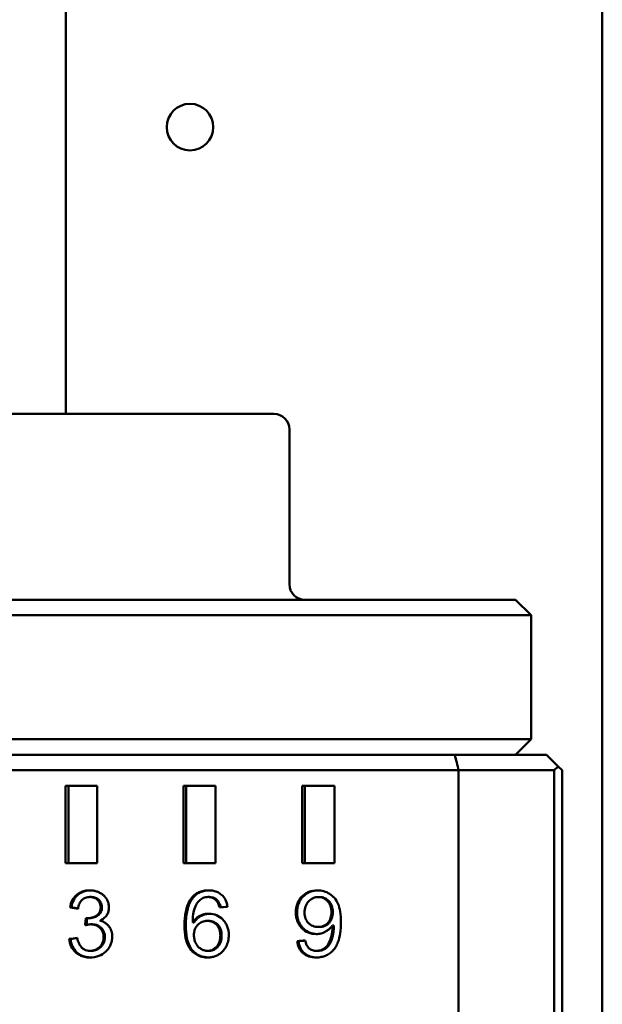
# Model space of a CAD drawing. Header units: millimetres. Extents: x 0 to 14369, y -869 to 2970.
# Tile 352 of 656: x 2147 to 2166, y 898 to 929. Entities that reach past the tile are written whole.
import ezdxf

# ---------------------------------------------------------------- set-up
doc = ezdxf.new("R2010")
doc.units = ezdxf.units.MM
doc.header["$LTSCALE"] = 10
doc.layers.add('Sichtbar (ISO)', color=7, linetype='Continuous', lineweight=50)

msp = doc.modelspace()

# ---------------------------------------------------------------- linework, layer by layer
at = {"layer": 'Sichtbar (ISO)'}
for p, q in [((2165.818, 1125.965), (2165.818, 641.735)), ((2148.518, 1052.209), (2148.518, 916.635)), ((2142.724, 916.635), (2155.224, 916.635)), ((2155.724, 916.135), (2155.724, 911.135)), ((2161.455, 910.635), (2144.046, 910.635)), ((2163.018, 910.635), (2161.455, 910.635)), ((2163.018, 910.635), (2163.518, 910.135)), ((2122.982, 910.135), (2161.434, 910.135)), ((2163.518, 910.135), (2161.434, 910.135)), ((2163.518, 910.135), (2163.518, 906.135)), ((2122.982, 906.135), (2161.434, 906.135)), ((2161.434, 906.135), (2163.518, 906.135)), ((2163.018, 905.635), (2163.518, 906.135)), ((2106.781, 905.635), (2161.061, 905.635)), ((2123.263, 905.635), (2161.455, 905.635)), ((2161.455, 905.635), (2162.969, 905.635)), ((2162.969, 905.635), (2164.018, 905.635)), ((2164.018, 905.635), (2164.393, 905.26)), ((2164.268, 905.135), (2164.393, 905.26)), ((2164.393, 905.26), (2164.518, 905.135)), ((2106.388, 905.135), (2161.184, 905.135)), ((2161.184, 905.135), (2164.268, 905.135)), ((2161.184, 905.135), (2161.184, 881.135)), ((2164.268, 905.135), (2164.268, 881.135)), ((2164.518, 905.135), (2164.518, 881.135)), ((2149.525, 904.635), (2148.501, 904.635)), ((2148.501, 904.635), (2148.501, 902.135)), ((2148.604, 902.135), (2148.604, 904.635)), ((2149.525, 902.135), (2149.525, 904.635)), ((2153.338, 904.635), (2152.304, 904.635)), ((2152.304, 904.635), (2152.304, 902.135)), ((2152.397, 902.135), (2152.397, 904.635)), ((2153.338, 902.135), (2153.338, 904.635)), ((2157.182, 904.635), (2156.141, 904.635)), ((2156.141, 904.635), (2156.141, 902.135)), ((2156.224, 902.135), (2156.224, 904.635)), ((2157.182, 902.135), (2157.182, 904.635)), ((2148.501, 902.135), (2149.525, 902.135)), ((2152.304, 902.135), (2153.338, 902.135)), ((2156.141, 902.135), (2157.182, 902.135)), ((2149.33, 901.049), (2149.29, 901.049)), ((2153.1, 901.049), (2153.141, 901.049)), ((2156.659, 901.048), (2156.7, 901.048)), ((2148.689, 900.714), (2148.649, 900.714)), ((2149.163, 900.367), (2149.134, 900.138)), ((2149.176, 900.148), (2149.203, 900.364)), ((2149.205, 900.364), (2149.245, 900.364)), ((2152.605, 900.228), (2152.646, 900.228)), ((2153.117, 900.28), (2153.076, 900.28)), ((2149.317, 900.167), (2149.358, 900.167)), ((2156.652, 900.083), (2156.693, 900.083)), ((2157.113, 900.132), (2157.154, 900.132)), ((2148.623, 899.694), (2148.663, 899.694)), ((2155.974, 899.625), (2156.015, 899.625)), ((2149.296, 899.312), (2149.336, 899.312)), ((2153.087, 899.312), (2153.128, 899.312)), ((2156.599, 899.312), (2156.64, 899.312))]:
    msp.add_line(p, q, dxfattribs=at)
msp.add_circle((2152.518, 925.885), 0.75, dxfattribs=at)
for centre, start, end in [((2155.224, 916.135), 0, 90), ((2156.224, 911.135), 180, 270)]:
    msp.add_arc(centre, 0.5, start, end, dxfattribs=at)
for centre, ratio, start_param, end_param in [((2156.771, 900.417), 0.355888, 0.455367, 0.852437), ((2156.812, 900.416), 0.355954, 0.455373, 0.852455)]:
    msp.add_ellipse(centre, major_axis=(0.047, -1.013), ratio=ratio, start_param=start_param, end_param=end_param, dxfattribs=at)
for points in [[(2161.184, 905.135), (2161.163, 905.218), (2161.122, 905.385), (2161.081, 905.552), (2161.061, 905.635)], [(2148.908, 900.667), (2148.821, 900.683), (2148.735, 900.698), (2148.649, 900.714)], [(2148.909, 900.674), (2148.836, 900.688), (2148.762, 900.701), (2148.689, 900.714)], [(2153.731, 900.735), (2153.643, 900.729), (2153.555, 900.722), (2153.466, 900.715)], [(2157.114, 900.08), (2157.114, 900.092), (2157.113, 900.109), (2157.113, 900.132)], [(2157.156, 900.08), (2157.156, 900.092), (2157.154, 900.109), (2157.154, 900.132)], [(2148.882, 899.729), (2148.795, 899.717), (2148.709, 899.706), (2148.623, 899.694)], [(2148.883, 899.724), (2148.81, 899.714), (2148.736, 899.704), (2148.663, 899.694)], [(2156.234, 899.648), (2156.147, 899.64), (2156.061, 899.633), (2155.974, 899.625)], [(2156.234, 899.644), (2156.161, 899.638), (2156.088, 899.631), (2156.015, 899.625)]]:
    msp.add_open_spline(points, degree=3, dxfattribs=at)
for points, knots in [([(2148.865, 901.119), (2148.901, 901.15), (2148.941, 901.176), (2148.984, 901.198), (2149.028, 901.219), (2149.074, 901.235), (2149.124, 901.246), (2149.174, 901.258), (2149.227, 901.263), (2149.284, 901.263)], [0, 0, 0, 0, 0.3333333, 0.3333333, 0.3333333, 0.6666667, 0.6666667, 0.6666667, 1, 1, 1, 1]), ([(2148.905, 901.119), (2148.942, 901.15), (2148.982, 901.176), (2149.025, 901.198), (2149.068, 901.219), (2149.114, 901.235), (2149.164, 901.246), (2149.208, 901.256), (2149.254, 901.262), (2149.304, 901.263)], [0, 0, 0, 0, 0.3333333, 0.3333333, 0.3333333, 0.6666667, 0.6666667, 0.6666667, 0.9594387, 0.9594387, 0.9594387, 0.9594387]), ([(2149.284, 901.263), (2149.323, 901.263), (2149.36, 901.26), (2149.396, 901.255), (2149.432, 901.249), (2149.467, 901.241), (2149.501, 901.23), (2149.536, 901.219), (2149.57, 901.205), (2149.603, 901.188)], [0, 0, 0, 0, 0.333333, 0.333333, 0.333333, 0.666667, 0.666667, 0.666667, 1, 1, 1, 1]), ([(2149.603, 901.188), (2149.636, 901.171), (2149.666, 901.153), (2149.694, 901.132), (2149.721, 901.111), (2149.745, 901.089), (2149.767, 901.065), (2149.789, 901.04), (2149.809, 901.014), (2149.826, 900.985)], [0, 0, 0, 0, 0.333333, 0.333333, 0.333333, 0.666667, 0.666667, 0.666667, 1, 1, 1, 1]), ([(2152.573, 901.02), (2152.605, 901.06), (2152.641, 901.095), (2152.721, 901.157), (2152.763, 901.182), (2152.855, 901.223), (2152.903, 901.238), (2153.007, 901.259), (2153.062, 901.263), (2153.116, 901.263)], [0.000001, 0.000001, 0.000001, 0.000001, 0.01537606, 0.01537606, 0.03036404, 0.03036404, 0.04584919, 0.04584919, 0.06246814, 0.06246814, 0.06246814, 0.06246814]), ([(2152.613, 901.02), (2152.646, 901.06), (2152.682, 901.095), (2152.761, 901.157), (2152.804, 901.182), (2152.895, 901.223), (2152.944, 901.238), (2153.041, 901.257), (2153.089, 901.262), (2153.136, 901.263)], [0.000001, 0.000001, 0.000001, 0.000001, 0.01537678, 0.01537678, 0.03036574, 0.03036574, 0.04585207, 0.04585207, 0.06036896, 0.06036896, 0.06036896, 0.06036896]), ([(2153.116, 901.263), (2153.173, 901.263), (2153.227, 901.258), (2153.277, 901.247), (2153.327, 901.237), (2153.373, 901.221), (2153.416, 901.2), (2153.459, 901.179), (2153.498, 901.153), (2153.534, 901.123)], [0, 0, 0, 0, 0.333333, 0.333333, 0.333333, 0.666667, 0.666667, 0.666667, 1, 1, 1, 1]), ([(2156.13, 901.066), (2156.163, 901.098), (2156.198, 901.127), (2156.273, 901.177), (2156.312, 901.197), (2156.44, 901.248), (2156.532, 901.263), (2156.626, 901.263)], [0.000001, 0.000001, 0.000001, 0.000001, 0.01368013, 0.01368013, 0.02709682, 0.02709682, 0.05538177, 0.05538177, 0.05538177, 0.05538177]), ([(2156.172, 901.066), (2156.204, 901.098), (2156.239, 901.127), (2156.314, 901.177), (2156.353, 901.197), (2156.475, 901.246), (2156.56, 901.261), (2156.646, 901.263)], [0.000001, 0.000001, 0.000001, 0.000001, 0.01368114, 0.01368114, 0.02709913, 0.02709913, 0.05325864, 0.05325864, 0.05325864, 0.05325864]), ([(2156.626, 901.263), (2156.696, 901.263), (2156.765, 901.254), (2156.898, 901.216), (2156.96, 901.188), (2157.019, 901.151)], [0.000001, 0.000001, 0.000001, 0.000001, 0.02106886, 0.02106886, 0.0418519, 0.0418519, 0.0418519, 0.0418519]), ([(2157.019, 901.151), (2157.078, 901.115), (2157.13, 901.07), (2157.223, 900.962), (2157.261, 900.9), (2157.291, 900.834)], [0.000001, 0.000001, 0.000001, 0.000001, 0.02092077, 0.02092077, 0.04282434, 0.04282434, 0.04282434, 0.04282434]), ([(2148.649, 900.714), (2148.664, 900.795), (2148.689, 900.875), (2148.763, 901.013), (2148.808, 901.071), (2148.865, 901.119)], [0.000001, 0.000001, 0.000001, 0.000001, 0.02491904, 0.02491904, 0.04738537, 0.04738537, 0.04738537, 0.04738537]), ([(2148.689, 900.714), (2148.704, 900.795), (2148.729, 900.875), (2148.803, 901.014), (2148.849, 901.071), (2148.905, 901.119)], [0.000001, 0.000001, 0.000001, 0.000001, 0.02492119, 0.02492119, 0.047386, 0.047386, 0.047386, 0.047386]), ([(2149.037, 900.954), (2149.001, 900.92), (2148.974, 900.878), (2148.93, 900.78), (2148.916, 900.724), (2148.908, 900.667)], [0.000001, 0.000001, 0.000001, 0.000001, 0.01518531, 0.01518531, 0.0322323, 0.0322323, 0.0322323, 0.0322323]), ([(2149.29, 901.049), (2149.242, 901.049), (2149.195, 901.042), (2149.108, 901.009), (2149.07, 900.986), (2149.037, 900.954)], [0.000001, 0.000001, 0.000001, 0.000001, 0.01460833, 0.01460833, 0.02847128, 0.02847128, 0.02847128, 0.02847128]), ([(2149.539, 900.955), (2149.523, 900.97), (2149.506, 900.984), (2149.469, 901.008), (2149.449, 901.018), (2149.384, 901.042), (2149.337, 901.049), (2149.29, 901.049)], [0.000001, 0.000001, 0.000001, 0.000001, 0.00675116, 0.00675116, 0.01349403, 0.01349403, 0.02797265, 0.02797265, 0.02797265, 0.02797265]), ([(2149.58, 900.955), (2149.564, 900.97), (2149.546, 900.984), (2149.509, 901.008), (2149.489, 901.018), (2149.425, 901.042), (2149.378, 901.049), (2149.33, 901.049)], [0.000001, 0.000001, 0.000001, 0.000001, 0.0067514, 0.0067514, 0.01349458, 0.01349458, 0.02797396, 0.02797396, 0.02797396, 0.02797396]), ([(2149.637, 900.718), (2149.637, 900.75), (2149.633, 900.779), (2149.626, 900.807), (2149.619, 900.835), (2149.608, 900.861), (2149.594, 900.886), (2149.579, 900.91), (2149.561, 900.933), (2149.539, 900.955)], [0, 0, 0, 0, 0.3333333, 0.3333333, 0.3333333, 0.6666667, 0.6666667, 0.6666667, 1, 1, 1, 1]), ([(2149.677, 900.718), (2149.677, 900.75), (2149.674, 900.779), (2149.666, 900.807), (2149.659, 900.835), (2149.648, 900.861), (2149.634, 900.886), (2149.619, 900.91), (2149.601, 900.933), (2149.58, 900.955)], [0, 0, 0, 0, 0.3333333, 0.3333333, 0.3333333, 0.6666667, 0.6666667, 0.6666667, 1, 1, 1, 1]), ([(2149.826, 900.985), (2149.851, 900.944), (2149.872, 900.899), (2149.898, 900.807), (2149.905, 900.76), (2149.905, 900.712)], [0.000001, 0.000001, 0.000001, 0.000001, 0.01471346, 0.01471346, 0.02900357, 0.02900357, 0.02900357, 0.02900357]), ([(2152.573, 901.02), (2152.552, 900.995), (2152.533, 900.969), (2152.516, 900.941), (2152.498, 900.913), (2152.483, 900.884), (2152.469, 900.854), (2152.455, 900.824), (2152.443, 900.794), (2152.432, 900.763), (2152.421, 900.732), (2152.411, 900.701), (2152.403, 900.669), (2152.394, 900.638), (2152.387, 900.606), (2152.381, 900.574), (2152.374, 900.542), (2152.369, 900.509), (2152.364, 900.476), (2152.359, 900.442), (2152.355, 900.407), (2152.352, 900.37), (2152.349, 900.334), (2152.346, 900.296), (2152.345, 900.255), (2152.343, 900.215), (2152.342, 900.172), (2152.342, 900.127)], [0, 0, 0, 0, 0.1111111, 0.1111111, 0.1111111, 0.2222222, 0.2222222, 0.2222222, 0.3333333, 0.3333333, 0.3333333, 0.4444444, 0.4444444, 0.4444444, 0.5555556, 0.5555556, 0.5555556, 0.6666667, 0.6666667, 0.6666667, 0.7777778, 0.7777778, 0.7777778, 0.8888889, 0.8888889, 0.8888889, 1, 1, 1, 1]), ([(2152.383, 900.127), (2152.383, 900.172), (2152.384, 900.216), (2152.385, 900.257), (2152.387, 900.298), (2152.39, 900.337), (2152.393, 900.374), (2152.397, 900.411), (2152.401, 900.447), (2152.406, 900.481), (2152.41, 900.516), (2152.416, 900.549), (2152.423, 900.581), (2152.429, 900.613), (2152.437, 900.645), (2152.445, 900.676), (2152.454, 900.707), (2152.463, 900.738), (2152.474, 900.768), (2152.485, 900.799), (2152.497, 900.828), (2152.511, 900.857), (2152.525, 900.886), (2152.54, 900.915), (2152.557, 900.942), (2152.574, 900.969), (2152.593, 900.995), (2152.613, 901.02)], [0, 0, 0, 0, 0.1111111, 0.1111111, 0.1111111, 0.2222222, 0.2222222, 0.2222222, 0.3333333, 0.3333333, 0.3333333, 0.4444444, 0.4444444, 0.4444444, 0.5555556, 0.5555556, 0.5555556, 0.6666667, 0.6666667, 0.6666667, 0.7777778, 0.7777778, 0.7777778, 0.8888889, 0.8888889, 0.8888889, 1, 1, 1, 1]), ([(2152.877, 900.98), (2152.834, 900.949), (2152.797, 900.912), (2152.73, 900.823), (2152.702, 900.772), (2152.68, 900.718)], [0.000001, 0.000001, 0.000001, 0.000001, 0.01599791, 0.01599791, 0.03351355, 0.03351355, 0.03351355, 0.03351355]), ([(2153.1, 901.049), (2153.071, 901.049), (2153.044, 901.047), (2153.018, 901.041), (2152.992, 901.036), (2152.967, 901.029), (2152.944, 901.018), (2152.921, 901.008), (2152.898, 900.995), (2152.877, 900.98)], [0, 0, 0, 0, 0.333333, 0.333333, 0.333333, 0.666667, 0.666667, 0.666667, 1, 1, 1, 1]), ([(2153.365, 900.937), (2153.341, 900.962), (2153.315, 900.983), (2153.288, 900.999), (2153.26, 901.016), (2153.231, 901.028), (2153.2, 901.037), (2153.168, 901.045), (2153.135, 901.049), (2153.1, 901.049)], [0, 0, 0, 0, 0.3333333, 0.3333333, 0.3333333, 0.6666667, 0.6666667, 0.6666667, 1, 1, 1, 1]), ([(2153.406, 900.937), (2153.382, 900.962), (2153.356, 900.983), (2153.328, 900.999), (2153.301, 901.016), (2153.272, 901.028), (2153.241, 901.037), (2153.209, 901.045), (2153.176, 901.049), (2153.141, 901.049)], [0, 0, 0, 0, 0.3333333, 0.3333333, 0.3333333, 0.6666667, 0.6666667, 0.6666667, 1, 1, 1, 1]), ([(2153.466, 900.715), (2153.456, 900.76), (2153.442, 900.806), (2153.408, 900.88), (2153.389, 900.912), (2153.365, 900.937)], [0.000001, 0.000001, 0.000001, 0.000001, 0.01372672, 0.01372672, 0.02434723, 0.02434723, 0.02434723, 0.02434723]), ([(2153.506, 900.718), (2153.496, 900.762), (2153.482, 900.807), (2153.449, 900.88), (2153.43, 900.912), (2153.406, 900.937)], [0.00031655, 0.00031655, 0.00031655, 0.00031655, 0.01372688, 0.01372688, 0.02434775, 0.02434775, 0.02434775, 0.02434775]), ([(2153.534, 901.123), (2153.588, 901.076), (2153.632, 901.021), (2153.7, 900.888), (2153.721, 900.813), (2153.731, 900.735)], [0.000001, 0.000001, 0.000001, 0.000001, 0.02156447, 0.02156447, 0.04497886, 0.04497886, 0.04497886, 0.04497886]), ([(2155.934, 900.547), (2155.934, 900.648), (2155.948, 900.748), (2156, 900.884), (2156.02, 900.924), (2156.07, 901), (2156.098, 901.034), (2156.13, 901.066)], [0.000001, 0.000001, 0.000001, 0.000001, 0.03014449, 0.03014449, 0.04368566, 0.04368566, 0.05730345, 0.05730345, 0.05730345, 0.05730345]), ([(2155.975, 900.547), (2155.975, 900.648), (2155.989, 900.748), (2156.041, 900.884), (2156.062, 900.924), (2156.111, 901), (2156.14, 901.034), (2156.172, 901.066)], [0.000001, 0.000001, 0.000001, 0.000001, 0.03014597, 0.03014597, 0.04368689, 0.04368689, 0.05730476, 0.05730476, 0.05730476, 0.05730476]), ([(2156.345, 900.906), (2156.323, 900.883), (2156.303, 900.857), (2156.269, 900.803), (2156.255, 900.774), (2156.22, 900.678), (2156.211, 900.609), (2156.211, 900.539)], [0.000001, 0.000001, 0.000001, 0.000001, 0.00967682, 0.00967682, 0.01929353, 0.01929353, 0.04029886, 0.04029886, 0.04029886, 0.04029886]), ([(2156.659, 901.048), (2156.63, 901.048), (2156.601, 901.045), (2156.544, 901.033), (2156.517, 901.024), (2156.435, 900.987), (2156.387, 900.951), (2156.345, 900.906)], [0.000001, 0.000001, 0.000001, 0.000001, 0.00884596, 0.00884596, 0.01749292, 0.01749292, 0.03588541, 0.03588541, 0.03588541, 0.03588541]), ([(2156.957, 900.916), (2156.918, 900.958), (2156.872, 900.992), (2156.795, 901.026), (2156.769, 901.034), (2156.715, 901.045), (2156.687, 901.048), (2156.659, 901.048)], [0.000001, 0.000001, 0.000001, 0.000001, 0.01726016, 0.01726016, 0.02545482, 0.02545482, 0.03391621, 0.03391621, 0.03391621, 0.03391621]), ([(2156.998, 900.916), (2156.959, 900.958), (2156.914, 900.992), (2156.836, 901.026), (2156.81, 901.034), (2156.756, 901.045), (2156.729, 901.048), (2156.7, 901.048)], [0.000001, 0.000001, 0.000001, 0.000001, 0.01726207, 0.01726207, 0.02545752, 0.02545752, 0.0339198, 0.0339198, 0.0339198, 0.0339198]), ([(2157.083, 900.56), (2157.083, 900.629), (2157.074, 900.697), (2157.041, 900.79), (2157.028, 900.818), (2156.996, 900.87), (2156.978, 900.894), (2156.957, 900.916)], [0.000001, 0.000001, 0.000001, 0.000001, 0.02042451, 0.02042451, 0.0296721, 0.0296721, 0.0387585, 0.0387585, 0.0387585, 0.0387585]), ([(2157.124, 900.56), (2157.124, 900.629), (2157.115, 900.697), (2157.082, 900.79), (2157.069, 900.818), (2157.038, 900.87), (2157.019, 900.894), (2156.998, 900.916)], [0.000001, 0.000001, 0.000001, 0.000001, 0.02042557, 0.02042557, 0.02967294, 0.02967294, 0.03875937, 0.03875937, 0.03875937, 0.03875937]), ([(2157.291, 900.834), (2157.326, 900.755), (2157.348, 900.666), (2157.379, 900.47), (2157.385, 900.351), (2157.385, 900.238)], [0.000001, 0.000001, 0.000001, 0.000001, 0.0258494, 0.0258494, 0.05971914, 0.05971914, 0.05971914, 0.05971914]), ([(2149.504, 900.451), (2149.526, 900.465), (2149.546, 900.482), (2149.581, 900.521), (2149.595, 900.542), (2149.617, 900.588), (2149.624, 900.612), (2149.635, 900.663), (2149.637, 900.691), (2149.637, 900.718)], [0.000001, 0.000001, 0.000001, 0.000001, 0.00803537, 0.00803537, 0.01581586, 0.01581586, 0.0233019, 0.0233019, 0.03153399, 0.03153399, 0.03153399, 0.03153399]), ([(2149.544, 900.451), (2149.566, 900.465), (2149.586, 900.482), (2149.621, 900.521), (2149.635, 900.542), (2149.657, 900.588), (2149.665, 900.612), (2149.675, 900.663), (2149.677, 900.691), (2149.677, 900.718)], [0.000001, 0.000001, 0.000001, 0.000001, 0.00803554, 0.00803554, 0.01581608, 0.01581608, 0.02330226, 0.02330226, 0.03153448, 0.03153448, 0.03153448, 0.03153448]), ([(2149.905, 900.712), (2149.905, 900.668), (2149.899, 900.624), (2149.874, 900.538), (2149.855, 900.499), (2149.831, 900.462)], [0.000001, 0.000001, 0.000001, 0.000001, 0.0134077, 0.0134077, 0.02672286, 0.02672286, 0.02672286, 0.02672286]), ([(2152.68, 900.718), (2152.65, 900.647), (2152.633, 900.567), (2152.61, 900.405), (2152.606, 900.314), (2152.605, 900.228)], [0.000001, 0.000001, 0.000001, 0.000001, 0.02305638, 0.02305638, 0.04912273, 0.04912273, 0.04912273, 0.04912273]), ([(2152.839, 900.441), (2152.884, 900.463), (2152.931, 900.481), (2153.029, 900.504), (2153.079, 900.51), (2153.13, 900.51)], [0.000001, 0.000001, 0.000001, 0.000001, 0.01531888, 0.01531888, 0.03061004, 0.03061004, 0.03061004, 0.03061004]), ([(2152.88, 900.441), (2152.925, 900.463), (2152.972, 900.481), (2153.064, 900.503), (2153.107, 900.508), (2153.15, 900.51)], [0.000001, 0.000001, 0.000001, 0.000001, 0.01532006, 0.01532006, 0.02857689, 0.02857689, 0.02857689, 0.02857689]), ([(2153.13, 900.51), (2153.214, 900.51), (2153.296, 900.495), (2153.453, 900.428), (2153.522, 900.379), (2153.582, 900.318)], [0.000001, 0.000001, 0.000001, 0.000001, 0.02571568, 0.02571568, 0.05157922, 0.05157922, 0.05157922, 0.05157922]), ([(2156.123, 900.044), (2156.092, 900.075), (2156.064, 900.109), (2156.017, 900.183), (2155.997, 900.222), (2155.947, 900.354), (2155.934, 900.45), (2155.934, 900.547)], [0.000001, 0.000001, 0.000001, 0.000001, 0.01318823, 0.01318823, 0.02635752, 0.02635752, 0.05549512, 0.05549512, 0.05549512, 0.05549512]), ([(2156.164, 900.044), (2156.133, 900.075), (2156.106, 900.109), (2156.058, 900.183), (2156.039, 900.222), (2155.989, 900.354), (2155.975, 900.45), (2155.975, 900.547)], [0.000001, 0.000001, 0.000001, 0.000001, 0.01318245, 0.01318245, 0.02634541, 0.02634541, 0.05549651, 0.05549651, 0.05549651, 0.05549651]), ([(2156.211, 900.539), (2156.211, 900.475), (2156.22, 900.412), (2156.254, 900.326), (2156.267, 900.301), (2156.298, 900.252), (2156.317, 900.23), (2156.337, 900.209)], [0.000001, 0.000001, 0.000001, 0.000001, 0.01903804, 0.01903804, 0.02772784, 0.02772784, 0.03646999, 0.03646999, 0.03646999, 0.03646999]), ([(2156.96, 900.209), (2156.981, 900.23), (2156.999, 900.253), (2157.03, 900.305), (2157.043, 900.332), (2157.074, 900.425), (2157.083, 900.493), (2157.083, 900.56)], [0.000001, 0.000001, 0.000001, 0.000001, 0.00887465, 0.00887465, 0.01800629, 0.01800629, 0.03822926, 0.03822926, 0.03822926, 0.03822926]), ([(2157.002, 900.209), (2157.022, 900.23), (2157.04, 900.253), (2157.071, 900.305), (2157.084, 900.332), (2157.116, 900.425), (2157.124, 900.493), (2157.124, 900.56)], [0.000001, 0.000001, 0.000001, 0.000001, 0.00887337, 0.00887337, 0.01800335, 0.01800335, 0.0382301, 0.0382301, 0.0382301, 0.0382301]), ([(2149.163, 900.367), (2149.168, 900.366), (2149.172, 900.365), (2149.177, 900.365), (2149.181, 900.364), (2149.186, 900.364), (2149.191, 900.364), (2149.195, 900.364), (2149.2, 900.364), (2149.205, 900.364)], [0, 0, 0, 0, 0.333333, 0.333333, 0.333333, 0.666667, 0.666667, 0.666667, 1, 1, 1, 1]), ([(2149.205, 900.364), (2149.258, 900.364), (2149.311, 900.371), (2149.412, 900.4), (2149.459, 900.422), (2149.504, 900.451)], [0.000001, 0.000001, 0.000001, 0.000001, 0.01634401, 0.01634401, 0.03238116, 0.03238116, 0.03238116, 0.03238116]), ([(2149.245, 900.364), (2149.299, 900.364), (2149.351, 900.371), (2149.453, 900.4), (2149.5, 900.422), (2149.544, 900.451)], [0.000001, 0.000001, 0.000001, 0.000001, 0.01634488, 0.01634488, 0.03238276, 0.03238276, 0.03238276, 0.03238276]), ([(2149.831, 900.462), (2149.806, 900.424), (2149.775, 900.39), (2149.701, 900.329), (2149.658, 900.304), (2149.612, 900.283)], [0.000001, 0.000001, 0.000001, 0.000001, 0.01378779, 0.01378779, 0.02906717, 0.02906717, 0.02906717, 0.02906717]), ([(2149.612, 900.283), (2149.655, 900.273), (2149.694, 900.259), (2149.73, 900.242), (2149.766, 900.225), (2149.798, 900.205), (2149.827, 900.182), (2149.856, 900.158), (2149.882, 900.132), (2149.905, 900.102)], [0, 0, 0, 0, 0.333333, 0.333333, 0.333333, 0.666667, 0.666667, 0.666667, 1, 1, 1, 1]), ([(2152.605, 900.228), (2152.627, 900.261), (2152.65, 900.29), (2152.675, 900.317), (2152.699, 900.343), (2152.725, 900.367), (2152.753, 900.387), (2152.78, 900.408), (2152.809, 900.426), (2152.839, 900.441)], [0, 0, 0, 0, 0.333333, 0.333333, 0.333333, 0.666667, 0.666667, 0.666667, 1, 1, 1, 1]), ([(2152.646, 900.228), (2152.668, 900.261), (2152.691, 900.29), (2152.715, 900.317), (2152.74, 900.343), (2152.766, 900.367), (2152.794, 900.387), (2152.821, 900.408), (2152.85, 900.426), (2152.88, 900.441)], [0, 0, 0, 0, 0.333333, 0.333333, 0.333333, 0.666667, 0.666667, 0.666667, 1, 1, 1, 1]), ([(2153.076, 900.28), (2153.019, 900.28), (2152.963, 900.27), (2152.858, 900.226), (2152.811, 900.194), (2152.771, 900.153)], [0.000001, 0.000001, 0.000001, 0.000001, 0.01741619, 0.01741619, 0.03473063, 0.03473063, 0.03473063, 0.03473063]), ([(2153.378, 900.153), (2153.358, 900.173), (2153.337, 900.192), (2153.291, 900.224), (2153.267, 900.237), (2153.189, 900.27), (2153.134, 900.28), (2153.076, 900.28)], [0.000001, 0.000001, 0.000001, 0.000001, 0.00855212, 0.00855212, 0.01687689, 0.01687689, 0.0342072, 0.0342072, 0.0342072, 0.0342072]), ([(2153.419, 900.153), (2153.399, 900.173), (2153.378, 900.192), (2153.332, 900.224), (2153.308, 900.237), (2153.23, 900.27), (2153.174, 900.28), (2153.117, 900.28)], [0.000001, 0.000001, 0.000001, 0.000001, 0.00855248, 0.00855248, 0.01687773, 0.01687773, 0.03420992, 0.03420992, 0.03420992, 0.03420992]), ([(2153.582, 900.318), (2153.612, 900.286), (2153.639, 900.253), (2153.686, 900.179), (2153.706, 900.141), (2153.756, 900.012), (2153.77, 899.918), (2153.77, 899.823)], [0.000001, 0.000001, 0.000001, 0.000001, 0.01313384, 0.01313384, 0.02618752, 0.02618752, 0.0546772, 0.0546772, 0.0546772, 0.0546772]), ([(2156.337, 900.209), (2156.358, 900.189), (2156.38, 900.17), (2156.428, 900.139), (2156.452, 900.125), (2156.534, 900.093), (2156.592, 900.083), (2156.652, 900.083)], [0.000001, 0.000001, 0.000001, 0.000001, 0.0087158, 0.0087158, 0.01722549, 0.01722549, 0.03516163, 0.03516163, 0.03516163, 0.03516163]), ([(2156.652, 900.083), (2156.71, 900.083), (2156.768, 900.093), (2156.848, 900.125), (2156.873, 900.138), (2156.919, 900.17), (2156.941, 900.189), (2156.96, 900.209)], [0.000001, 0.000001, 0.000001, 0.000001, 0.01773803, 0.01773803, 0.0261015, 0.0261015, 0.03466882, 0.03466882, 0.03466882, 0.03466882]), ([(2156.693, 900.083), (2156.752, 900.083), (2156.809, 900.093), (2156.89, 900.125), (2156.914, 900.138), (2156.96, 900.17), (2156.982, 900.189), (2157.002, 900.209)], [0.000001, 0.000001, 0.000001, 0.000001, 0.01774022, 0.01774022, 0.02610451, 0.02610451, 0.03467248, 0.03467248, 0.03467248, 0.03467248]), ([(2157.385, 900.238), (2157.385, 900.118), (2157.378, 899.993), (2157.348, 899.779), (2157.326, 899.68), (2157.292, 899.59)], [0.000001, 0.000001, 0.000001, 0.000001, 0.03604163, 0.03604163, 0.06492729, 0.06492729, 0.06492729, 0.06492729]), ([(2149.317, 900.167), (2149.29, 900.167), (2149.262, 900.164), (2149.202, 900.155), (2149.167, 900.147), (2149.134, 900.138)], [0.000001, 0.000001, 0.000001, 0.000001, 0.00826387, 0.00826387, 0.0187142, 0.0187142, 0.0187142, 0.0187142]), ([(2149.615, 900.05), (2149.589, 900.076), (2149.561, 900.097), (2149.531, 900.115), (2149.5, 900.132), (2149.467, 900.145), (2149.432, 900.154), (2149.396, 900.163), (2149.358, 900.167), (2149.317, 900.167)], [0, 0, 0, 0, 0.333333, 0.333333, 0.333333, 0.666667, 0.666667, 0.666667, 1, 1, 1, 1]), ([(2149.656, 900.05), (2149.63, 900.076), (2149.602, 900.097), (2149.571, 900.115), (2149.541, 900.132), (2149.508, 900.145), (2149.472, 900.154), (2149.437, 900.163), (2149.399, 900.167), (2149.358, 900.167)], [0, 0, 0, 0, 0.333333, 0.333333, 0.333333, 0.666667, 0.666667, 0.666667, 1, 1, 1, 1]), ([(2149.732, 899.755), (2149.732, 899.811), (2149.724, 899.866), (2149.693, 899.943), (2149.681, 899.966), (2149.651, 900.01), (2149.634, 900.031), (2149.615, 900.05)], [0.000001, 0.000001, 0.000001, 0.000001, 0.01682454, 0.01682454, 0.02478195, 0.02478195, 0.03293897, 0.03293897, 0.03293897, 0.03293897]), ([(2149.773, 899.755), (2149.773, 899.811), (2149.764, 899.866), (2149.734, 899.943), (2149.721, 899.966), (2149.692, 900.01), (2149.675, 900.031), (2149.656, 900.05)], [0.000001, 0.000001, 0.000001, 0.000001, 0.01682481, 0.01682481, 0.02478223, 0.02478223, 0.03293935, 0.03293935, 0.03293935, 0.03293935]), ([(2149.905, 900.102), (2149.94, 900.056), (2149.965, 900.005), (2150.001, 899.889), (2150.009, 899.825), (2150.009, 899.761)], [0.000001, 0.000001, 0.000001, 0.000001, 0.01745114, 0.01745114, 0.03663549, 0.03663549, 0.03663549, 0.03663549]), ([(2152.342, 900.127), (2152.342, 899.993), (2152.351, 899.853), (2152.393, 899.647), (2152.415, 899.573), (2152.473, 899.443), (2152.507, 899.386), (2152.55, 899.337)], [-0.08282785, -0.08282785, -0.08282785, -0.08282785, -0.04275333, -0.04275333, -0.0198125, -0.0198125, -0.000001, -0.000001, -0.000001, -0.000001]), ([(2152.591, 899.337), (2152.548, 899.386), (2152.514, 899.443), (2152.456, 899.573), (2152.434, 899.648), (2152.392, 899.853), (2152.383, 899.993), (2152.383, 900.127)], [0.000001, 0.000001, 0.000001, 0.000001, 0.0198138, 0.0198138, 0.04275587, 0.04275587, 0.08282873, 0.08282873, 0.08282873, 0.08282873]), ([(2152.771, 900.153), (2152.744, 900.125), (2152.721, 900.095), (2152.702, 900.061), (2152.684, 900.027), (2152.67, 899.991), (2152.66, 899.951), (2152.651, 899.911), (2152.646, 899.868), (2152.646, 899.821)], [0, 0, 0, 0, 0.333333, 0.333333, 0.333333, 0.666667, 0.666667, 0.666667, 1, 1, 1, 1]), ([(2153.497, 899.807), (2153.497, 899.873), (2153.489, 899.94), (2153.458, 900.031), (2153.445, 900.058), (2153.415, 900.109), (2153.398, 900.132), (2153.378, 900.153)], [0.000001, 0.000001, 0.000001, 0.000001, 0.01987898, 0.01987898, 0.0288476, 0.0288476, 0.03760284, 0.03760284, 0.03760284, 0.03760284]), ([(2153.538, 899.807), (2153.538, 899.873), (2153.53, 899.94), (2153.499, 900.031), (2153.486, 900.058), (2153.456, 900.109), (2153.439, 900.132), (2153.419, 900.153)], [0.000001, 0.000001, 0.000001, 0.000001, 0.0198788, 0.0198788, 0.02884774, 0.02884774, 0.03760342, 0.03760342, 0.03760342, 0.03760342]), ([(2156.585, 899.853), (2156.498, 899.853), (2156.413, 899.868), (2156.253, 899.934), (2156.183, 899.983), (2156.123, 900.044)], [0.000001, 0.000001, 0.000001, 0.000001, 0.02631234, 0.02631234, 0.05231903, 0.05231903, 0.05231903, 0.05231903]), ([(2156.606, 899.854), (2156.526, 899.856), (2156.448, 899.87), (2156.294, 899.934), (2156.225, 899.983), (2156.164, 900.044)], [0.0021399, 0.0021399, 0.0021399, 0.0021399, 0.02631587, 0.02631587, 0.05232435, 0.05232435, 0.05232435, 0.05232435]), ([(2156.89, 899.93), (2156.844, 899.904), (2156.795, 899.885), (2156.692, 899.859), (2156.639, 899.853), (2156.585, 899.853)], [0.000001, 0.000001, 0.000001, 0.000001, 0.01578113, 0.01578113, 0.03201606, 0.03201606, 0.03201606, 0.03201606]), ([(2157.113, 900.132), (2157.096, 900.106), (2157.076, 900.081), (2157.054, 900.057), (2157.032, 900.033), (2157.007, 900.01), (2156.979, 899.989), (2156.952, 899.968), (2156.922, 899.948), (2156.89, 899.93)], [0, 0, 0, 0, 0.333333, 0.333333, 0.333333, 0.666667, 0.666667, 0.666667, 1, 1, 1, 1]), ([(2157.074, 899.762), (2157.083, 899.797), (2157.09, 899.832), (2157.096, 899.867), (2157.102, 899.902), (2157.107, 899.937), (2157.11, 899.973), (2157.113, 900.008), (2157.114, 900.044), (2157.114, 900.08)], [0, 0, 0, 0, 0.333333, 0.333333, 0.333333, 0.666667, 0.666667, 0.666667, 1, 1, 1, 1]), ([(2157.115, 899.762), (2157.124, 899.797), (2157.132, 899.832), (2157.138, 899.867), (2157.144, 899.902), (2157.148, 899.937), (2157.151, 899.973), (2157.154, 900.008), (2157.156, 900.044), (2157.156, 900.08)], [0, 0, 0, 0, 0.333333, 0.333333, 0.333333, 0.666667, 0.666667, 0.666667, 1, 1, 1, 1]), ([(2148.831, 899.263), (2148.772, 899.317), (2148.724, 899.379), (2148.652, 899.528), (2148.631, 899.61), (2148.623, 899.694)], [0.000001, 0.000001, 0.000001, 0.000001, 0.02431186, 0.02431186, 0.04978394, 0.04978394, 0.04978394, 0.04978394]), ([(2148.871, 899.263), (2148.812, 899.317), (2148.764, 899.379), (2148.692, 899.528), (2148.671, 899.61), (2148.663, 899.694)], [0.000001, 0.000001, 0.000001, 0.000001, 0.02431211, 0.02431211, 0.04978455, 0.04978455, 0.04978455, 0.04978455]), ([(2148.882, 899.729), (2148.894, 899.667), (2148.912, 899.603), (2148.95, 899.518), (2148.965, 899.493), (2148.996, 899.447), (2149.014, 899.427), (2149.033, 899.409)], [0.000001, 0.000001, 0.000001, 0.000001, 0.01906627, 0.01906627, 0.02787545, 0.02787545, 0.03586906, 0.03586906, 0.03586906, 0.03586906]), ([(2149.605, 899.439), (2149.626, 899.46), (2149.644, 899.482), (2149.676, 899.531), (2149.69, 899.556), (2149.723, 899.637), (2149.732, 899.695), (2149.732, 899.755)], [0.000001, 0.000001, 0.000001, 0.000001, 0.00882386, 0.00882386, 0.0174301, 0.0174301, 0.03529576, 0.03529576, 0.03529576, 0.03529576]), ([(2149.646, 899.439), (2149.666, 899.46), (2149.685, 899.482), (2149.717, 899.531), (2149.73, 899.556), (2149.763, 899.637), (2149.773, 899.695), (2149.773, 899.755)], [0.000001, 0.000001, 0.000001, 0.000001, 0.00882379, 0.00882379, 0.01742987, 0.01742987, 0.03529626, 0.03529626, 0.03529626, 0.03529626]), ([(2150.009, 899.761), (2150.009, 899.716), (2150.005, 899.671), (2149.988, 899.585), (2149.975, 899.544), (2149.941, 899.464), (2149.92, 899.427), (2149.868, 899.355), (2149.839, 899.321), (2149.806, 899.29)], [0.000001, 0.000001, 0.000001, 0.000001, 0.01346431, 0.01346431, 0.0264403, 0.0264403, 0.03951071, 0.03951071, 0.05318665, 0.05318665, 0.05318665, 0.05318665]), ([(2152.646, 899.821), (2152.646, 899.777), (2152.651, 899.733), (2152.67, 899.646), (2152.685, 899.604), (2152.703, 899.564)], [0.000001, 0.000001, 0.000001, 0.000001, 0.01336042, 0.01336042, 0.02669054, 0.02669054, 0.02669054, 0.02669054]), ([(2152.703, 899.564), (2152.722, 899.524), (2152.745, 899.488), (2152.801, 899.424), (2152.832, 899.397), (2152.867, 899.376)], [0.000001, 0.000001, 0.000001, 0.000001, 0.01311683, 0.01311683, 0.02559584, 0.02559584, 0.02559584, 0.02559584]), ([(2153.376, 899.446), (2153.396, 899.468), (2153.414, 899.492), (2153.445, 899.545), (2153.457, 899.574), (2153.489, 899.669), (2153.497, 899.738), (2153.497, 899.807)], [0.000001, 0.000001, 0.000001, 0.000001, 0.00908269, 0.00908269, 0.01845224, 0.01845224, 0.03913726, 0.03913726, 0.03913726, 0.03913726]), ([(2153.417, 899.446), (2153.437, 899.468), (2153.455, 899.492), (2153.486, 899.545), (2153.498, 899.574), (2153.53, 899.669), (2153.538, 899.738), (2153.538, 899.807)], [0.000001, 0.000001, 0.000001, 0.000001, 0.00908092, 0.00908092, 0.01844835, 0.01844835, 0.03913782, 0.03913782, 0.03913782, 0.03913782]), ([(2153.77, 899.823), (2153.77, 899.757), (2153.762, 899.692), (2153.732, 899.567), (2153.71, 899.508), (2153.681, 899.451)], [0.000001, 0.000001, 0.000001, 0.000001, 0.01972625, 0.01972625, 0.03877791, 0.03877791, 0.03877791, 0.03877791]), ([(2156.17, 899.235), (2156.115, 899.282), (2156.072, 899.337), (2156.004, 899.471), (2155.984, 899.547), (2155.974, 899.625)], [0.000001, 0.000001, 0.000001, 0.000001, 0.0216305, 0.0216305, 0.04512714, 0.04512714, 0.04512714, 0.04512714]), ([(2156.212, 899.235), (2156.157, 899.282), (2156.113, 899.337), (2156.045, 899.471), (2156.025, 899.547), (2156.015, 899.625)], [0.000001, 0.000001, 0.000001, 0.000001, 0.0216214, 0.0216214, 0.04512836, 0.04512836, 0.04512836, 0.04512836]), ([(2156.234, 899.648), (2156.243, 899.597), (2156.257, 899.546), (2156.289, 899.478), (2156.301, 899.458), (2156.328, 899.421), (2156.342, 899.405), (2156.359, 899.391)], [0.000001, 0.000001, 0.000001, 0.000001, 0.01541211, 0.01541211, 0.02249511, 0.02249511, 0.02904815, 0.02904815, 0.02904815, 0.02904815]), ([(2157.292, 899.59), (2157.271, 899.536), (2157.247, 899.486), (2157.219, 899.441), (2157.192, 899.396), (2157.161, 899.355), (2157.127, 899.319), (2157.094, 899.283), (2157.057, 899.252), (2157.018, 899.224)], [0, 0, 0, 0, 0.333333, 0.333333, 0.333333, 0.666667, 0.666667, 0.666667, 1, 1, 1, 1]), ([(2149.294, 899.097), (2149.23, 899.097), (2149.171, 899.103), (2149.115, 899.116), (2149.06, 899.129), (2149.009, 899.147), (2148.962, 899.172), (2148.915, 899.196), (2148.871, 899.227), (2148.831, 899.263)], [0, 0, 0, 0, 0.333333, 0.333333, 0.333333, 0.666667, 0.666667, 0.666667, 1, 1, 1, 1]), ([(2149.315, 899.097), (2149.258, 899.098), (2149.205, 899.105), (2149.156, 899.116), (2149.1, 899.129), (2149.049, 899.147), (2149.002, 899.172), (2148.955, 899.196), (2148.911, 899.227), (2148.871, 899.263)], [0.0349263, 0.0349263, 0.0349263, 0.0349263, 0.3333333, 0.3333333, 0.3333333, 0.6666667, 0.6666667, 0.6666667, 1, 1, 1, 1]), ([(2149.033, 899.409), (2149.057, 899.388), (2149.083, 899.37), (2149.11, 899.355), (2149.137, 899.341), (2149.166, 899.33), (2149.197, 899.323), (2149.228, 899.316), (2149.261, 899.312), (2149.296, 899.312)], [0, 0, 0, 0, 0.333333, 0.333333, 0.333333, 0.666667, 0.666667, 0.666667, 1, 1, 1, 1]), ([(2149.806, 899.29), (2149.74, 899.227), (2149.664, 899.179), (2149.488, 899.111), (2149.392, 899.097), (2149.294, 899.097)], [0.000001, 0.000001, 0.000001, 0.000001, 0.02773043, 0.02773043, 0.05760017, 0.05760017, 0.05760017, 0.05760017]), ([(2149.296, 899.312), (2149.354, 899.312), (2149.411, 899.322), (2149.518, 899.366), (2149.565, 899.398), (2149.605, 899.439)], [0.000001, 0.000001, 0.000001, 0.000001, 0.01787658, 0.01787658, 0.03537176, 0.03537176, 0.03537176, 0.03537176]), ([(2149.336, 899.312), (2149.394, 899.312), (2149.452, 899.322), (2149.559, 899.366), (2149.605, 899.398), (2149.646, 899.439)], [0.000001, 0.000001, 0.000001, 0.000001, 0.01787847, 0.01787847, 0.03537329, 0.03537329, 0.03537329, 0.03537329]), ([(2153.091, 899.098), (2153.038, 899.098), (2152.985, 899.103), (2152.883, 899.123), (2152.835, 899.138), (2152.744, 899.178), (2152.701, 899.203), (2152.621, 899.263), (2152.584, 899.298), (2152.55, 899.337)], [0.000001, 0.000001, 0.000001, 0.000001, 0.01619191, 0.01619191, 0.03147938, 0.03147938, 0.04644639, 0.04644639, 0.06187264, 0.06187264, 0.06187264, 0.06187264]), ([(2153.111, 899.099), (2153.065, 899.1), (2153.019, 899.104), (2152.924, 899.123), (2152.876, 899.138), (2152.785, 899.178), (2152.742, 899.203), (2152.662, 899.263), (2152.625, 899.298), (2152.591, 899.337)], [0.00212281, 0.00212281, 0.00212281, 0.00212281, 0.01619434, 0.01619434, 0.03148396, 0.03148396, 0.04645095, 0.04645095, 0.06187692, 0.06187692, 0.06187692, 0.06187692]), ([(2152.867, 899.376), (2152.9, 899.355), (2152.935, 899.339), (2153.01, 899.318), (2153.048, 899.312), (2153.087, 899.312)], [0.000001, 0.000001, 0.000001, 0.000001, 0.0118385, 0.0118385, 0.02357817, 0.02357817, 0.02357817, 0.02357817]), ([(2153.087, 899.312), (2153.124, 899.312), (2153.16, 899.317), (2153.194, 899.327), (2153.228, 899.337), (2153.26, 899.352), (2153.29, 899.371), (2153.32, 899.391), (2153.349, 899.416), (2153.376, 899.446)], [0, 0, 0, 0, 0.333333, 0.333333, 0.333333, 0.666667, 0.666667, 0.666667, 1, 1, 1, 1]), ([(2153.128, 899.312), (2153.165, 899.312), (2153.201, 899.317), (2153.235, 899.327), (2153.269, 899.337), (2153.3, 899.352), (2153.331, 899.371), (2153.361, 899.391), (2153.39, 899.416), (2153.417, 899.446)], [0, 0, 0, 0, 0.333333, 0.333333, 0.333333, 0.666667, 0.666667, 0.666667, 1, 1, 1, 1]), ([(2153.681, 899.451), (2153.652, 899.396), (2153.617, 899.345), (2153.535, 899.256), (2153.49, 899.22), (2153.439, 899.19)], [0.000001, 0.000001, 0.000001, 0.000001, 0.01876875, 0.01876875, 0.0364585, 0.0364585, 0.0364585, 0.0364585]), ([(2156.593, 899.098), (2156.513, 899.098), (2156.432, 899.108), (2156.288, 899.155), (2156.225, 899.189), (2156.17, 899.235)], [0.000001, 0.000001, 0.000001, 0.000001, 0.02415625, 0.02415625, 0.04587307, 0.04587307, 0.04587307, 0.04587307]), ([(2156.613, 899.099), (2156.54, 899.1), (2156.467, 899.11), (2156.329, 899.155), (2156.267, 899.189), (2156.212, 899.235)], [0.00211038, 0.00211038, 0.00211038, 0.00211038, 0.02415982, 0.02415982, 0.04587796, 0.04587796, 0.04587796, 0.04587796]), ([(2156.359, 899.391), (2156.391, 899.364), (2156.427, 899.345), (2156.509, 899.318), (2156.554, 899.312), (2156.599, 899.312)], [0.000001, 0.000001, 0.000001, 0.000001, 0.01250555, 0.01250555, 0.02609887, 0.02609887, 0.02609887, 0.02609887]), ([(2157.018, 899.224), (2156.979, 899.197), (2156.937, 899.174), (2156.893, 899.155), (2156.849, 899.137), (2156.802, 899.123), (2156.752, 899.113), (2156.702, 899.103), (2156.649, 899.098), (2156.593, 899.098)], [0, 0, 0, 0, 0.3333333, 0.3333333, 0.3333333, 0.6666667, 0.6666667, 0.6666667, 1, 1, 1, 1]), ([(2156.599, 899.312), (2156.627, 899.312), (2156.653, 899.314), (2156.679, 899.318), (2156.704, 899.322), (2156.729, 899.329), (2156.752, 899.337), (2156.775, 899.345), (2156.797, 899.355), (2156.818, 899.367)], [0, 0, 0, 0, 0.3333333, 0.3333333, 0.3333333, 0.6666667, 0.6666667, 0.6666667, 1, 1, 1, 1]), ([(2156.64, 899.312), (2156.668, 899.312), (2156.695, 899.314), (2156.72, 899.318), (2156.746, 899.322), (2156.77, 899.329), (2156.793, 899.337), (2156.816, 899.345), (2156.838, 899.355), (2156.859, 899.367)], [0, 0, 0, 0, 0.3333333, 0.3333333, 0.3333333, 0.6666667, 0.6666667, 0.6666667, 1, 1, 1, 1]), ([(2156.818, 899.367), (2156.848, 899.385), (2156.877, 899.406), (2156.929, 899.456), (2156.952, 899.483), (2156.972, 899.514)], [0.000001, 0.000001, 0.000001, 0.000001, 0.01074284, 0.01074284, 0.02165794, 0.02165794, 0.02165794, 0.02165794]), ([(2156.859, 899.367), (2156.89, 899.385), (2156.918, 899.406), (2156.97, 899.456), (2156.993, 899.483), (2157.013, 899.514)], [0.000001, 0.000001, 0.000001, 0.000001, 0.01074349, 0.01074349, 0.02165945, 0.02165945, 0.02165945, 0.02165945]), ([(2153.439, 899.19), (2153.406, 899.17), (2153.37, 899.153), (2153.333, 899.139), (2153.297, 899.126), (2153.258, 899.116), (2153.218, 899.109), (2153.178, 899.102), (2153.135, 899.098), (2153.091, 899.098)], [0, 0, 0, 0, 0.3333333, 0.3333333, 0.3333333, 0.6666667, 0.6666667, 0.6666667, 1, 1, 1, 1])]:
    msp.add_open_spline(points, degree=3, knots=knots, dxfattribs=at)

doc.saveas('drawing.dxf')
